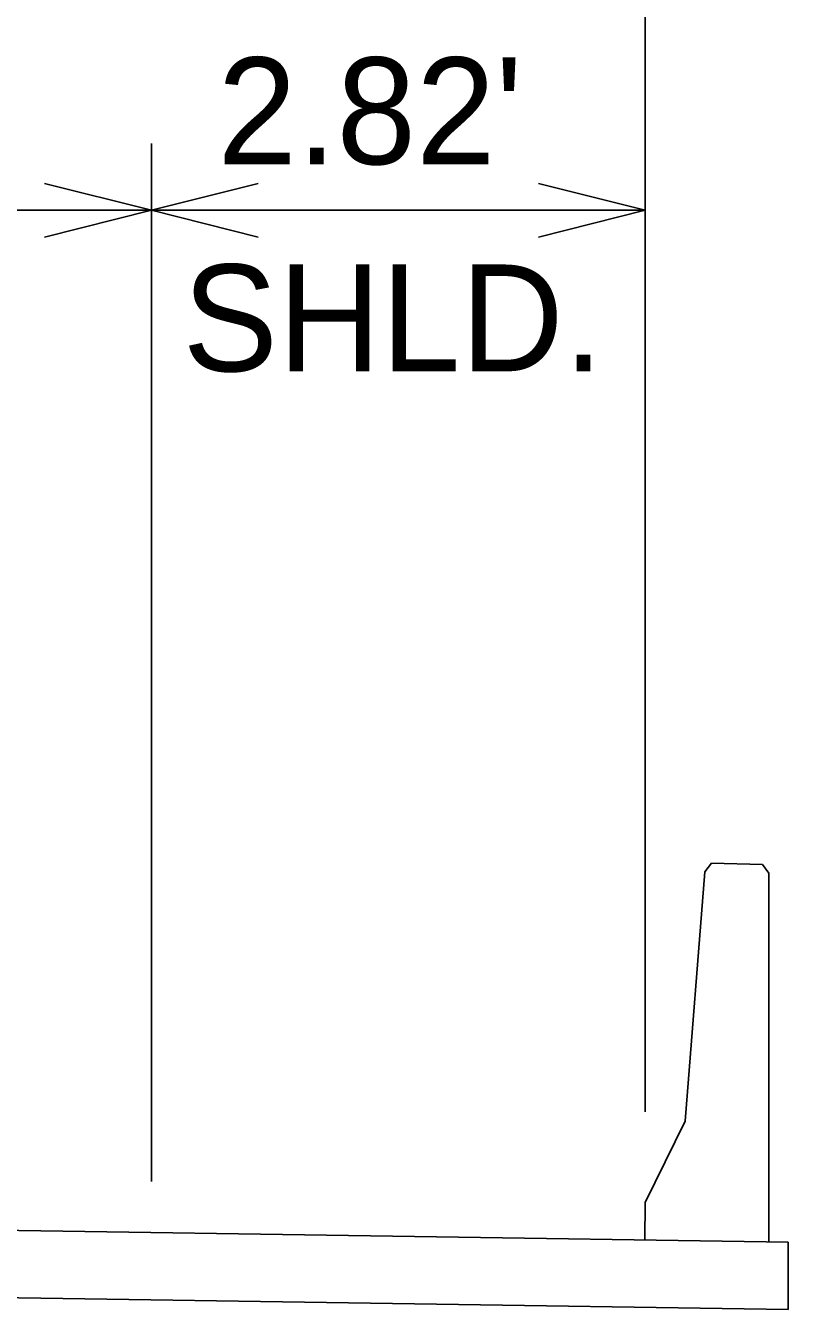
# Model space of a CAD drawing. Extents: x 10133 to 2270741, y 5363 to 1733450.
# Drawn here: x 33573.3 to 33735.4, y 8388.1 to 8661 of the extents above; entities that cross this region are included whole.
import ezdxf

# ---------------------------------------------------------------- set-up
doc = ezdxf.new("R2010")
doc.units = 0
doc.layers.add('StdDimension', color=7, linetype='Continuous')

msp = doc.modelspace()

# ---------------------------------------------------------------- linework, layer by layer
at = {"layer": 'StdDimension'}
for p, q in [((33705.03, 8430.03), (33705.03, 8873.65)), ((33600.03, 8415.27), (33600.03, 8635.91)), ((33600.03, 8621.73), (33622.74, 8627.41)), ((33682.32, 8627.41), (33705.03, 8621.73)), ((33370.11, 8621.73), (33705.03, 8621.73)), ((33622.74, 8616.05), (33600.03, 8621.73)), ((33705.03, 8621.73), (33682.32, 8616.05)), ((33719.1, 8482.91), (33717.71, 8481.08)), ((33729.93, 8482.66), (33719.1, 8482.91)), ((33731.29, 8480.77), (33729.93, 8482.66)), ((33717.71, 8481.08), (33713.54, 8428.04)), ((33731.29, 8402.4), (33731.29, 8480.77)), ((33713.54, 8428.04), (33705.03, 8410.74)), ((33735.44, 8402.34), (33300.03, 8408.87)), ((33705.03, 8410.74), (33704.94, 8402.79)), ((33735.44, 8388.06), (33735.44, 8402.34)), ((33735.44, 8388.06), (33300.03, 8394.59))]:
    msp.add_line(p, q, dxfattribs=at)
msp.add_lwpolyline([(33577.32, 8627.41), (33600.03, 8621.73), (33577.32, 8616.05)], dxfattribs=at)

# ---------------------------------------------------------------- texts
for s, p in [("2.82'", (33614.07, 8631.53)), ('SHLD.', (33606.67, 8587.51))]:
    msp.add_text(s, height=22.709, dxfattribs=at).set_placement(p)

doc.saveas('drawing.dxf')
